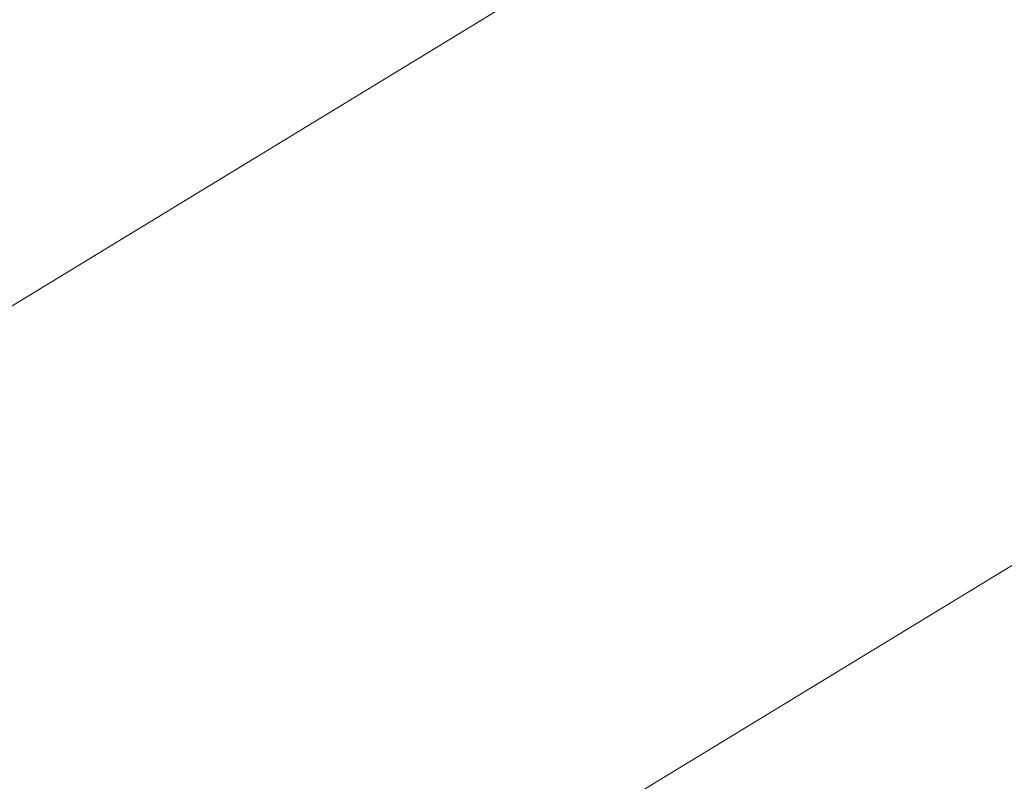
# Model space of a CAD drawing. Extents: x 1620613 to 1693141, y 557269 to 607790.
# Tile 450 of 656: x 1620828.321 to 1620828.567, y 607313.321 to 607313.512. Entities that reach past the tile are written whole.
import ezdxf

# ---------------------------------------------------------------- set-up
doc = ezdxf.new("R2010")
doc.units = 0
doc.header["$LTSCALE"] = 10
doc.header["$MEASUREMENT"] = 0
doc.linetypes.add('DGN Style 2', pattern=[7.346996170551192, 4.408197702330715, -2.938798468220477])
doc.linetypes.add('DGN Style 3', pattern=[10.28579463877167, 7.346996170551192, -2.938798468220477])
doc.layers.add('DT_X_Contour_Minor', color=136, linetype='DGN Style 3', lineweight=0)
doc.layers.add('SV_X_Top_of_Bank', color=97, linetype='DGN Style 2', lineweight=0)

# ---------------------------------------------------------------- blocks, each defined once
blk = doc.blocks.new('*U1004')
at = {"layer": 'DT_X_Contour_Minor', "transparency": 33554559, "flags": 128}
for points, elevation in [([(-17.45736527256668, 52.90326992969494), (-21.39895877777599, 50.0977725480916), (-22.17212463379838, 49.54786270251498), (-22.80236784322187, 49.10048918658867), (-23.28968840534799, 48.75565200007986), (-23.63408632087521, 48.51335114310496), (-24.36191723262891, 48.00393063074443), (-24.86158497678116, 47.58533965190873), (-25.8147150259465, 46.71163209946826), (-27.22130737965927, 45.38280797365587), (-29.08136203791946, 43.59886727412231), (-34.64612420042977, 38.23486997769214), (-36.47441867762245, 36.47166088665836), (-37.78573048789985, 35.20503158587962), (-38.58005963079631, 34.43498207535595), (-38.85740610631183, 34.16151235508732), (-38.94539676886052, 34.04400650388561), (-38.93639807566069, 34.00681650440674), (-38.93534537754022, 33.99954533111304), (-38.93604386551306, 33.99367038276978), (-38.93849353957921, 33.98919165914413), (-38.94269439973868, 33.98610916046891), (-38.95623160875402, 33.97975079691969), (-38.96354734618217, 33.97610134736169), (-38.97534165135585, 33.96992177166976), (-38.99161452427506, 33.96121206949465), (-39.01236596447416, 33.94997224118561), (-39.11965601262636, 33.89161608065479), (-41.00425999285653, 32.35813691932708), (-41.41850579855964, 32.06585747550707), (-41.85355579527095, 31.84622449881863), (-42.30940998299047, 31.69923798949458), (-42.78606836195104, 31.62489794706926), (-45.05901724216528, 31.44748617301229), (-45.41155417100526, 31.3261421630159), (-45.47864930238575, 31.30298905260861), (-45.52884744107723, 31.28553429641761), (-45.56214858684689, 31.27377789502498), (-45.57855274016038, 31.26771984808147), (-45.60682844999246, 31.25629857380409), (-45.61209900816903, 31.25412344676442), (-45.61557950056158, 31.25263748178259), (-45.6172699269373, 31.25184067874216), (-45.61939097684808, 31.2506347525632), (-45.6221740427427, 31.24922665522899), (-45.63966620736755, 31.24067520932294), (-45.69890002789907, 31.21193393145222), (-45.82608510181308, 31.15654833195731), (-46.17424678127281, 31.00658998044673), (-46.74338506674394, 30.76205887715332), (-47.53349995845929, 30.42295502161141), (-49.93510847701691, 29.39258107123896), (-50.87372427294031, 28.98969278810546), (-51.88836527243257, 28.55380840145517), (-52.97903147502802, 28.08492791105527), (-54.14572288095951, 27.5830513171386), (-57.35826690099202, 26.20071892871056), (-58.58553470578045, 25.6693915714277), (-59.85793010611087, 25.11215879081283), (-61.17545310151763, 24.52902058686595), (-62.53810369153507, 23.91997695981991), (-66.2320087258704, 22.26132005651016), (-67.60640780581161, 21.64488324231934), (-68.95917626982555, 21.0395654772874), (-70.29031411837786, 20.44536676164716), (-71.5998213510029, 19.8622870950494), (-75.06299981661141, 18.3222333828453), (-76.39654123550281, 17.72836383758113), (-77.7997816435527, 17.10179548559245), (-79.27272104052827, 16.44252832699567), (-80.81535942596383, 15.7505623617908), (-85.0219937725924, 13.86172137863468), (-86.5189906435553, 13.18894839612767), (-87.85500549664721, 12.58726018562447), (-89.03003833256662, 12.05665674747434), (-90.04408915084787, 11.5971380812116), (-92.53358197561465, 10.46653466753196), (-93.46605290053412, 10.0434813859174), (-94.39634605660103, 9.622274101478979), (-95.32446144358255, 9.202912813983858), (-96.25039906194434, 8.785397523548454), (-98.7166623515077, 7.674484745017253), (-99.58089384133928, 7.285275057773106), (-100.32389084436, 6.950830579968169), (-100.9456533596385, 6.671151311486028), (-101.4461813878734, 6.446237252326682), (-102.6192768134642, 5.919486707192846), (-103.0579989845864, 5.720960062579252), (-103.4943439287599, 5.520443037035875), (-103.9283116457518, 5.317935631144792), (-104.3599021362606, 5.113437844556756), (-105.5076404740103, 4.565456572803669), (-105.9101584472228, 4.373629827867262), (-106.2569086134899, 4.209135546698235), (-106.5478909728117, 4.071973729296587), (-106.7831055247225, 3.962144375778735), (-107.3359872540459, 3.705709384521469), (-107.582444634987, 3.592054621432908), (-107.907155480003, 3.44341657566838), (-108.3101197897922, 3.25979524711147), (-108.7913375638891, 3.041190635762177), (-110.1789229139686, 2.411600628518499), (-110.6338851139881, 2.205665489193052), (-110.9580827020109, 2.060052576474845), (-111.1515156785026, 1.974761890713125), (-111.214184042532, 1.949793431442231), (-111.2069468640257, 1.96364050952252), (-111.2115937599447, 1.964845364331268), (-111.2309623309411, 1.958074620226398), (-111.2650525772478, 1.943328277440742), (-111.3138644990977, 1.920606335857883), (-111.4636585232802, 1.849380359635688), (-111.5138489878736, 1.825879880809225), (-111.5520748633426, 1.808797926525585), (-111.5783361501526, 1.798134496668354), (-111.5926328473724, 1.793889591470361), (-111.6148045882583, 1.791127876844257), (-111.6289791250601, 1.786770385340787), (-111.6548739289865, 1.775769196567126), (-111.6924890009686, 1.758124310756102), (-111.7418243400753, 1.733835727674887), (-111.8890122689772, 1.660207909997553), (-111.9556566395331, 1.62680212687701), (-112.0451988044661, 1.581805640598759), (-112.1576387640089, 1.525218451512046), (-112.2929765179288, 1.457040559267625), (-112.9779808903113, 1.111832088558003), (-114.4292185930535, -2.077517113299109), (-114.7156034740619, -2.707376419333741), (-114.9527991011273, -3.230090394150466), (-115.140805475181, -3.645659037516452), (-115.2796225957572, -3.954082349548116), (-115.5842159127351, -4.633684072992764), (-115.7192088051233, -4.895647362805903), (-115.8957424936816, -5.171835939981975), (-116.1138169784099, -5.46224980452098), (-116.373432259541, -5.766888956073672), (-117.6818987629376, -7.221730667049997), (-120.7368154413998, -10.20587712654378), (-121.3553677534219, -10.7922755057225), (-121.9017746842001, -11.27255073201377), (-122.3760362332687, -11.64670280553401), (-122.7781524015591, -11.91473172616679), (-123.7542683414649, -12.48797797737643), (-124.3046113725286, -12.81351193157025), (-125.2235535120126, -13.36017910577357), (-126.5110947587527, -14.1279794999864), (-128.1672351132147, -15.11691311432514), (-133.0750748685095, -18.04891371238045), (-134.6900997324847, -19.01396191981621), (-135.8542945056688, -19.71010609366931), (-136.5676591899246, -20.13734623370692), (-136.8301937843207, -20.29568234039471), (-136.929179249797, -20.35937324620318), (-137.0337521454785, -20.42665931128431), (-137.273231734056, -20.58074932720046), (-137.6476180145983, -20.82164329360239), (-138.1569109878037, -21.14934121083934), (-139.6949011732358, -22.1389409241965), (-140.3494626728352, -22.54464155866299), (-141.1596545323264, -23.01954367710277), (-142.125476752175, -23.56364727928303), (-143.2469293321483, -24.17695236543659), (-148.8435122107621, -27.20051289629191), (-155.6668337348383, -30.52728392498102), (-156.9690717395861, -31.16036576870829), (-157.9515050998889, -31.63385228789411), (-158.6141338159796, -31.9477434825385), (-158.9569578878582, -32.10203935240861), (-159.4447492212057, -32.30070123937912), (-159.6311749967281, -32.37850830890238), (-159.8246088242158, -32.46293310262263), (-160.0250507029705, -32.55397562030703), (-160.232500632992, -32.65163586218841), (-160.7950445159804, -32.9208868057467), (-161.0059018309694, -33.00597154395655), (-161.2165658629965, -33.05928755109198), (-161.4270366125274, -33.08083482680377), (-161.6373140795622, -33.07061337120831), (-162.1977962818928, -33.00099784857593), (-162.5945986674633, -33.09803384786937), (-163.3646441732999, -33.44135348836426), (-164.5079327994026, -34.03095676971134), (-166.0244645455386, -34.86684369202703), (-170.5662066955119, -37.42425367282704), (-172.2728793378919, -38.35526261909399), (-173.9865906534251, -39.23023197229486), (-175.7073406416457, -40.04916173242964), (-177.435129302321, -40.81205189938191), (-182.0519506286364, -42.77170622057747), (-183.6363930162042, -43.44221749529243), (-184.9271041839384, -43.98401057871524), (-185.9240841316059, -44.39708547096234), (-186.6273328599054, -44.68144217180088), (-188.1110211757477, -45.26810245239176), (-188.6012821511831, -45.46267125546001), (-188.9592988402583, -45.60638245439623), (-189.1850712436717, -45.69923604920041), (-189.2785993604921, -45.74123203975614), (-189.3516819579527, -45.78541120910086), (-189.6950575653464, -45.99428155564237), (-190.6703724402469, -46.58775821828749), (-192.2776265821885, -47.56584119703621), (-194.5168199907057, -48.92853049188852), (-201.330588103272, -53.07517703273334), (-203.5688460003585, -54.43730063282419), (-205.1732936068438, -55.41368652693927), (-206.143930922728, -56.00433471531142), (-206.4807579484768, -56.20924519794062), (-206.5338829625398, -56.24135621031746), (-206.56011325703, -56.25664552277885), (-206.5989603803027, -56.27843020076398), (-206.6504243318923, -56.30671024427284), (-206.71450511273, -56.34148565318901), (-207.042988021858, -56.51892674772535), (-216.8652858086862, -60.26712173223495), (-218.7128353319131, -60.9722375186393), (-220.04592770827, -61.48121559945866), (-220.8645629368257, -61.79405597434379), (-221.1687410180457, -61.91075864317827), (-221.2939397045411, -61.96044881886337), (-221.6560887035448, -62.10013437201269), (-222.648636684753, -62.48192339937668), (-224.2715836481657, -63.10581590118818), (-226.5249295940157, -63.97181187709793), (-233.3743840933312, -66.60393911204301), (-235.7518862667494, -67.51956538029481), (-237.7473019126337, -68.29234875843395), (-239.3606310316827, -68.92228924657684), (-240.5918736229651, -69.40938684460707), (-243.3657384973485, -70.51785658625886), (-244.3541457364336, -70.9117544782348), (-245.2389687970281, -71.2620958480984), (-246.0202076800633, -71.56888069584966), (-246.6978623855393, -71.83210902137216), (-248.3668293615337, -72.47597585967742), (-248.9959418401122, -72.7096468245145), (-249.6315540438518, -72.92775959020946), (-250.2736659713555, -73.1303141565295), (-250.922277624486, -73.31731052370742), (-252.6605749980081, -73.79522323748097), (-253.3777047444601, -73.97307582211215), (-254.2253709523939, -74.14819904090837), (-255.2035736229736, -74.32059289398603), (-256.3123127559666, -74.49025738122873), (-259.4429990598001, -74.9390568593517), (-259.9788609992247, -75.2542390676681), (-259.2384320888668, -75.86318608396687), (-257.2217123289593, -76.76589790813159), (-253.9287017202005, -77.96237454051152), (-243.4456189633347, -81.5446653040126), (-239.9443442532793, -82.67948381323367), (-237.3028321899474, -83.39722126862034), (-235.5210827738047, -83.69787767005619), (-234.599096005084, -83.58145301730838), (-233.2868148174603, -82.71487920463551), (-232.5237475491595, -82.61634619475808), (-231.218756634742, -82.97067752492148), (-229.3718420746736, -83.77787319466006), (-226.9830038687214, -85.03793320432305), (-219.8902037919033, -89.00191234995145), (-217.497983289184, -90.29225249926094), (-215.6409218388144, -91.19028858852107), (-214.3190194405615, -91.6960206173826), (-213.532276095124, -91.80944858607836), (-212.1478392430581, -91.58885108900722), (-211.5918114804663, -91.45855411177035), (-210.9620558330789, -91.23311130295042), (-210.2585722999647, -90.91252266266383), (-209.4813608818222, -90.49678819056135), (-207.310493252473, -89.26130182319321), (-206.5328441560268, -88.82721764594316), (-205.8280475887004, -88.45157989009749), (-205.1961035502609, -88.13438855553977), (-204.6370120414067, -87.87564364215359), (-203.2432380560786, -87.26358576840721), (-202.625732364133, -87.00239332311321), (-201.8185457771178, -86.67785939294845), (-200.8216782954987, -86.28998397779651), (-199.63512991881, -85.83876707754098), (-196.2180930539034, -84.55106669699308), (-194.9945850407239, -84.07257631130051), (-193.8868386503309, -83.60288043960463), (-192.8948538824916, -83.14197908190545), (-192.018630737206, -82.68987223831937), (-189.8363845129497, -81.49598000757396), (-188.9887605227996, -81.05798606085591), (-188.0825732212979, -80.63942339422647), (-187.1178226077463, -80.2402920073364), (-186.0945086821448, -79.86059190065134), (-183.2875871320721, -78.87396665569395), (-182.3396351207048, -78.53955701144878), (-181.6009702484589, -78.276297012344), (-181.0715925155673, -78.08418665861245), (-180.7515019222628, -77.96322594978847), (-180.1769765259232, -77.73553025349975), (-179.8737207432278, -77.61785036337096), (-179.3948474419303, -77.4355824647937), (-178.7403566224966, -77.1887265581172), (-177.9102482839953, -76.87728264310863), (-175.4624693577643, -75.96064819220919), (-174.3456440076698, -75.53590440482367), (-172.8310021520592, -74.94914888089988), (-170.9185437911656, -74.20038162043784), (-168.6082689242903, -73.28960262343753), (-161.9171139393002, -70.64484298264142), (-159.6972275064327, -69.7679149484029), (-158.0559344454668, -69.12070057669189), (-156.9932347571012, -68.70319986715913), (-156.5091284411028, -68.51541282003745), (-155.9896360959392, -68.32093224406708), (-155.7559475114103, -68.21733815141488), (-155.4445010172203, -68.05241630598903), (-155.0552966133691, -67.82616670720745), (-154.5883343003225, -67.5385893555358), (-153.2394242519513, -66.68994607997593), (-152.7152412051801, -66.37564430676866), (-152.1543746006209, -66.06922144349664), (-151.5568244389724, -65.77067749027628), (-150.9225907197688, -65.480012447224), (-149.182389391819, -64.71541087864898), (-148.3115284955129, -64.34412459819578), (-147.0040968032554, -63.80371693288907), (-145.2600943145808, -63.09418788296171), (-143.0795210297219, -62.21553744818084), (-136.6825645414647, -59.64697444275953), (-134.4940270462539, -58.77966739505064), (-132.726131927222, -58.10416850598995), (-131.378879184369, -57.62047777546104), (-130.4522688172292, -57.32859520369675), (-128.5421643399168, -56.8059858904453), (-127.9128130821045, -56.63172460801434), (-127.4573376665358, -56.50089774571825), (-127.1757380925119, -56.41350530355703), (-127.0680143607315, -56.36954728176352), (-126.9710139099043, -56.26575682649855), (-126.7956728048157, -56.1396739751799), (-126.7287661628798, -56.11255874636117), (-126.6031924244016, -56.08524856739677), (-126.418951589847, -56.05774343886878), (-126.176043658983, -56.03004336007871), (-125.4500663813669, -55.9559165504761), (-125.2042487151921, -55.92880988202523), (-125.0112786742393, -55.90308498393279), (-124.8711562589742, -55.87874185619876), (-124.7838814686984, -55.85578049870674), (-124.6216121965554, -55.79639257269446), (-124.5715618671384, -55.77771408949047), (-124.5431128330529, -55.76621958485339), (-124.5362650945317, -55.76190905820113), (-124.5510186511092, -55.76478251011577), (-124.6191631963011, -55.78202368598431), (-124.5718470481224, -55.75624373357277), (-124.3787901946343, -55.66597299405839), (-124.0399926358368, -55.511211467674), (-123.555454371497, -55.29195915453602), (-122.0690313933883, -54.62129860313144), (-121.5602130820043, -54.39369512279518), (-121.1485753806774, -54.21388009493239), (-120.834118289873, -54.0818535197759), (-120.6168418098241, -53.99761539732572), (-120.1670120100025, -53.83669834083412), (-119.9940170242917, -53.77017708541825), (-119.8124044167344, -53.69130111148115), (-119.622174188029, -53.60007041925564), (-119.42332633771, -53.49648500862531), (-118.8815752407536, -53.20378428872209), (-118.7012260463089, -53.10660114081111), (-118.5664917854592, -53.03457723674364), (-118.4773724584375, -52.98771257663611), (-118.4338680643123, -52.96600716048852), (-118.378676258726, -52.94167170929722), (-118.3462711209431, -52.92746957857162), (-118.2904495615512, -52.90311477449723), (-118.211211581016, -52.86860729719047), (-118.108557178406, -52.82394714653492), (-117.8035902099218, -52.69131651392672), (-117.7033780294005, -52.64756809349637), (-117.6314667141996, -52.61579580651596), (-117.5878562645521, -52.59599965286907), (-117.5725466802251, -52.58817963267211), (-117.5694556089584, -52.58329442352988), (-117.5023191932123, -52.5537070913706), (-117.3032282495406, -52.46860900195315), (-116.9721827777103, -52.32800015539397), (-116.5091827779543, -52.1318805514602), (-115.0985767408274, -51.53488059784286), (-114.5787590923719, -51.31273690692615), (-114.0772606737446, -51.09405579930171), (-113.594081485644, -50.87883727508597), (-113.1292215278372, -50.66708133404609), (-111.914020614, -50.10701560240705), (-111.4423497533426, -49.89071825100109), (-110.938737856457, -49.6618754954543), (-110.4031849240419, -49.42048733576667), (-109.8356909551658, -49.16655377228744), (-108.2797856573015, -48.47267039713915), (-107.637205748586, -48.18686541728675), (-106.8763949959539, -47.84986300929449), (-105.9973533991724, -47.46166317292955), (-105.0000809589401, -47.02226590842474), (-102.1830466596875, -45.78227663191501), (-101.0416261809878, -45.27859689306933), (-99.730140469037, -44.69754963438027), (-98.24858952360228, -44.03913485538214), (-96.59697334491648, -43.3033525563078), (-91.96590989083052, -41.23810973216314), (-90.26453862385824, -40.47824782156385), (-88.63372241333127, -39.7475942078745), (-87.07346125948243, -39.0461488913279), (-85.58375516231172, -38.37391187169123), (-81.70527897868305, -36.62022421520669), (-80.33508533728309, -36.00080075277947), (-79.13336155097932, -35.4577961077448), (-78.1001076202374, -34.99121027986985), (-77.23532354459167, -34.60104326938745), (-75.15385914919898, -33.66248966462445), (-74.2553197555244, -33.25839136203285), (-73.12079987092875, -32.75001165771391), (-71.75029949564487, -32.13735055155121), (-70.14381862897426, -31.4204080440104), (-65.54522899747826, -29.36951948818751), (-63.95151954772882, -28.65803548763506), (-62.61933342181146, -28.0617499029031), (-61.54867061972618, -27.58066273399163), (-60.73953114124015, -27.21477398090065), (-58.93052363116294, -26.39266852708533), (-58.31693849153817, -26.11331703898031), (-57.83293870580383, -25.89184166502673), (-57.47852427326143, -25.72824240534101), (-57.25369519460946, -25.62251925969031), (-56.82693145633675, -25.41775902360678), (-56.65531035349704, -25.33478436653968), (-56.46051984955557, -25.23943057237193), (-56.24255994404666, -25.13169764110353), (-56.0014306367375, -25.01158557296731), (-55.32752661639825, -24.67478120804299), (-55.05126318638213, -24.53896794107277), (-54.72790091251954, -24.38413141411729), (-54.35743979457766, -24.21027162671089), (-53.93987983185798, -24.01738857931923), (-52.76358814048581, -23.47766943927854), (-52.37750348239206, -23.30100356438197), (-52.10146827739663, -23.1757952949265), (-51.93548252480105, -23.10204463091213), (-51.87954622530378, -23.07975157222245), (-51.87711536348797, -23.08891355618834), (-51.86492463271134, -23.08638447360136), (-51.83017558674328, -23.07192573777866), (-51.77286822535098, -23.04553734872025), (-51.69300254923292, -23.00721930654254), (-51.44994965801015, -22.88913165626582), (-51.31643438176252, -22.82435836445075), (-51.09817822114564, -22.71860422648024), (-50.7951811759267, -22.5718692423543), (-50.40744324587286, -22.38415341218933), (-48.4002708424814, -21.41252423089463), (-48.36751615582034, -20.77412141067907), (-48.22934931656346, -20.45036320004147), (-47.82888652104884, -19.75268977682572), (-47.16612776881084, -18.68110114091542), (-46.24107306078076, -17.23559729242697), (-43.42453256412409, -12.8823667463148), (-42.35470139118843, -11.39228932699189), (-41.25761324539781, -10.18697997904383), (-40.13326812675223, -9.266438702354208), (-38.98166603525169, -8.63066549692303), (-35.87438449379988, -7.314961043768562), (-34.83209626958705, -6.873628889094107), (-34.0356927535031, -6.536410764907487), (-33.48517394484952, -6.303306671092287), (-33.18053984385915, -6.174316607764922), (-32.69602851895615, -5.96916181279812), (-32.28319507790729, -5.712428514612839), (-31.40807824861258, -5.096094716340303), (-30.07067803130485, -4.120160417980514), (-28.27099442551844, -2.784625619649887), (-22.85546029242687, 1.256267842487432), (-20.95785962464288, 2.654420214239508), (-19.32670822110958, 3.818207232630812), (-17.96200608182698, 4.747628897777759), (-16.86375320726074, 5.442685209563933), (-14.29034455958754, 6.983681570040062), (-13.4230960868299, 7.5066692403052), (-12.75140715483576, 7.919884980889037), (-12.2752777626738, 8.223328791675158), (-11.99470791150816, 8.417000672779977), (-11.50726769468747, 8.787096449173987), (-11.10789761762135, 9.047810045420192), (-10.27536754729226, 9.552379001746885), (-9.009677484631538, 10.30080331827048), (-7.310827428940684, 11.2930829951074), (-2.203013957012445, 14.26430261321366), (-0.4445038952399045, 15.288643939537), (1.00016618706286, 16.13325320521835), (2.130996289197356, 16.79813040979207), (2.947986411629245, 17.28327555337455), (4.70817343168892, 18.33735318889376), (5.556006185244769, 18.85372868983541), (6.779364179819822, 19.61229696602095), (8.37824741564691, 20.61305801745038), (10.35265589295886, 21.85601184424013), (16.11844548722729, 25.49347908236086), (18.05360645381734, 26.71963120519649), (19.53474715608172, 27.66998714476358), (20.56186759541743, 28.34454690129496), (21.13496777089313, 28.7433104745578), (22.05787455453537, 29.43895175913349), (22.41446905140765, 29.54562768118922), (22.79207245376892, 29.34392448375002), (23.19068476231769, 28.83384216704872), (23.61030597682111, 28.01538073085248), (25.61755909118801, 23.47634274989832)], 0.6000414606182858), ([(-19.69856338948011, 52.66703538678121), (-22.97917621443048, 50.33200244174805), (-23.62268697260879, 49.87430905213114), (-24.14724232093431, 49.50195728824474), (-24.55284226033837, 49.21494715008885), (-24.83948679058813, 49.01327863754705), (-25.44526499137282, 48.58928477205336), (-25.8611415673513, 48.24088889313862), (-26.65443764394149, 47.51369665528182), (-27.82515322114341, 46.40770805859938), (-29.37328829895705, 44.92292310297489), (-34.00487450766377, 40.45843474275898), (-35.55615833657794, 38.95139871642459), (-36.73632016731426, 37.77865690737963), (-37.54535999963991, 36.94020931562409), (-37.98327783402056, 36.43605594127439), (-39.16094306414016, 34.86336003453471), (-39.04050473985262, 34.36560984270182), (-39.02641544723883, 34.2682926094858), (-39.03576399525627, 34.18966242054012), (-39.06855038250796, 34.12971927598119), (-39.12477461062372, 34.0884631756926), (-39.30595633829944, 34.00336296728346), (-39.40387001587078, 33.95451880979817), (-39.56172475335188, 33.87181149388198), (-39.77952055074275, 33.75524101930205), (-40.05725740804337, 33.6048073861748), (-41.49322521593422, 32.82376972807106), (-41.86682246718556, 32.51977822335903), (-41.94894109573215, 32.46183777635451), (-42.03518387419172, 32.41829850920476), (-42.12555080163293, 32.3891604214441), (-42.22004187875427, 32.37442351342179), (-42.67062325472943, 32.33925402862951), (-44.52491818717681, 31.70100150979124), (-44.87782919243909, 31.57921938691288), (-45.14186437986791, 31.48740981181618), (-45.31702374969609, 31.42557278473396), (-45.40330730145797, 31.39370830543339), (-45.51489568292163, 31.34869975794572), (-45.55203357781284, 31.33363400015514), (-45.57975597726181, 31.3221931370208), (-45.59806288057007, 31.31437716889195), (-45.60695428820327, 31.31018609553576), (-45.61811071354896, 31.30384309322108), (-45.63274925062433, 31.29643669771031), (-45.6682975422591, 31.2789747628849), (-45.72475558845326, 31.25145728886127), (-45.80212338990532, 31.21388427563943), (-46.03631719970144, 31.10028218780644), (-46.21665420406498, 31.01860475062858), (-46.58201985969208, 30.85877400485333), (-47.13241416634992, 30.62078995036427), (-47.86783712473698, 30.30465258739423), (-50.07566988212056, 29.35741520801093), (-50.93855268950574, 28.98703429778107), (-51.87132654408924, 28.58631960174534), (-52.87399144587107, 28.15527112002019), (-53.94654739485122, 27.69388885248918), (-56.89988465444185, 26.42309109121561), (-58.06257946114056, 25.91916534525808), (-59.33566093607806, 25.36048642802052), (-60.71912907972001, 24.74705433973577), (-62.21298389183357, 24.07886908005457), (-66.34377894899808, 22.22403749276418), (-67.84851839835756, 21.54901817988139), (-69.2646404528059, 20.915083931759), (-70.59214511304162, 20.32223474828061), (-71.83103237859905, 19.77047062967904), (-75.01657522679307, 18.35387973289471), (-76.27740395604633, 17.79226561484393), (-77.67073300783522, 17.16986643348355), (-79.19656238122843, 16.48668218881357), (-80.85489207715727, 15.74271288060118), (-85.45377169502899, 13.67774797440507), (-87.07017853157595, 12.95140588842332), (-88.4702393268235, 12.32110330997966), (-89.65395408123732, 11.78684023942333), (-90.62132279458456, 11.34861667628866), (-92.9125113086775, 10.30807318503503), (-93.7707048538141, 9.91871885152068), (-94.62689410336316, 9.531063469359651), (-95.48107905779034, 9.145107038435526), (-96.33325971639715, 8.76084955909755), (-98.60306907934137, 7.738428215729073), (-99.40987567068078, 7.375095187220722), (-100.1279384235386, 7.051912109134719), (-100.7572573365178, 6.768878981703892), (-101.2978324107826, 6.525995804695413), (-102.6210408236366, 5.93184059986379), (-103.1047424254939, 5.713238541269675), (-103.5634409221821, 5.503048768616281), (-103.9971363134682, 5.301271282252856), (-104.4058285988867, 5.107906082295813), (-105.4623372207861, 4.603481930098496), (-105.8398135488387, 4.423677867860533), (-106.1798610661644, 4.26258379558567), (-106.4824797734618, 4.120199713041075), (-106.747669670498, 3.996525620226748), (-107.4049376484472, 3.691674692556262), (-107.6804949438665, 3.564470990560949), (-108.0142158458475, 3.411498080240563), (-108.406100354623, 3.232755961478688), (-108.8561484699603, 3.028244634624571), (-110.1338282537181, 2.448522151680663), (-110.552566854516, 2.259257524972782), (-110.8505228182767, 2.126255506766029), (-111.0276961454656, 2.049516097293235), (-111.08408683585, 2.029039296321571), (-111.0734184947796, 2.049451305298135), (-111.080268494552, 2.051227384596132), (-111.1088197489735, 2.041246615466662), (-111.1590722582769, 2.01950899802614), (-111.2310260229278, 1.986014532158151), (-111.4518377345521, 1.881020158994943), (-111.5258236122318, 1.846378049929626), (-111.582172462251, 1.821197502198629), (-111.6208842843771, 1.805478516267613), (-111.6419590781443, 1.799221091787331), (-111.6746424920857, 1.795150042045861), (-111.6955372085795, 1.788726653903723), (-111.7337087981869, 1.772509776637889), (-111.7891572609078, 1.746499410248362), (-111.8618825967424, 1.710695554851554), (-112.0788526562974, 1.602160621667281), (-112.1770932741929, 1.55291708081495), (-112.3090875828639, 1.486587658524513), (-112.4748355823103, 1.403172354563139), (-112.6743372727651, 1.302671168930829), (-113.6841037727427, 0.7937985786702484), (-115.0783100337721, -2.270214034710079), (-115.3522554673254, -2.863819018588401), (-115.5765747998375, -3.331485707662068), (-115.7512680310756, -3.67321410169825), (-115.8763351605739, -3.88900420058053), (-116.1436793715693, -4.296526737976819), (-116.3361288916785, -4.53254616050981), (-116.712969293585, -4.934962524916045), (-117.2742005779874, -5.503775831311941), (-118.0198227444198, -6.238986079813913), (-120.2540030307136, -8.421409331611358), (-121.0628229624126, -9.181990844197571), (-121.8136475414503, -9.82691794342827), (-122.5064767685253, -10.35619062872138), (-123.1413106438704, -10.76980890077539), (-124.7568738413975, -11.71858507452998), (-125.4910743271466, -12.1518302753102), (-126.4820033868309, -12.73998374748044), (-127.7296610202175, -13.48304549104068), (-129.2340472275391, -14.38101550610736), (-133.5880485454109, -16.98214657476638), (-135.0237390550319, -17.84016853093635), (-136.0653095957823, -18.46338609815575), (-136.7127601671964, -18.85179927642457), (-136.9660907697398, -19.0054080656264), (-137.1161457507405, -19.10195898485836), (-137.6377050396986, -19.43754950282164), (-141.3087850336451, -21.79965801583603), (-142.3010540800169, -22.41467155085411), (-143.5292477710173, -23.13458965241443), (-144.9933661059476, -23.95941232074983), (-146.6934090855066, -24.88913955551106), (-155.1774338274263, -29.47264397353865), (-158.1466348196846, -30.92030429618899), (-158.713309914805, -31.19579288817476), (-159.1408204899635, -31.40183281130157), (-159.4291665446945, -31.53842406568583), (-159.5783480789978, -31.60556665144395), (-159.7906128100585, -31.69201532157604), (-159.8883121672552, -31.73380688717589), (-160.0222116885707, -31.79434508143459), (-160.1923113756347, -31.87362990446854), (-160.3986112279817, -31.97166135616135), (-160.9970110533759, -32.25807406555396), (-161.2066706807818, -32.35040008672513), (-161.3868496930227, -32.41256861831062), (-161.5375480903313, -32.44457966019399), (-161.6587658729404, -32.44643321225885), (-161.9427058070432, -32.41116603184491), (-162.2622683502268, -32.52707462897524), (-163.0080010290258, -32.90125080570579), (-164.1799038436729, -33.53369456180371), (-165.7779767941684, -34.42440589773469), (-170.6077315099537, -37.14399289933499), (-172.4226320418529, -38.13404136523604), (-174.2450176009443, -39.06449651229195), (-176.0748881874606, -39.93535834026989), (-177.9122438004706, -40.74662684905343), (-182.8218388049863, -42.83055178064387), (-184.4818742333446, -43.53374406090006), (-185.779784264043, -44.08037720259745), (-186.7155688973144, -44.47045120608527), (-187.2892281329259, -44.70396607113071), (-188.3361522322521, -45.11792686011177), (-188.6820914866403, -45.25521901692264), (-188.9347161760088, -45.35662489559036), (-189.0940263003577, -45.42214449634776), (-189.1600218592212, -45.451777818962), (-189.2115905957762, -45.4829516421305), (-189.4617345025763, -45.63511273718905), (-190.1734896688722, -46.0682156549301), (-191.3468560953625, -46.78226039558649), (-201.688822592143, -53.07604850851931), (-205.38679917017, -54.64874049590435), (-205.8096564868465, -54.82854462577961), (-206.0697906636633, -54.93912351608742), (-206.167201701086, -54.98047716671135), (-206.2714584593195, -55.02426665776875), (-208.0122552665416, -55.75542891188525), (-208.5894353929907, -55.98843138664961), (-209.5623374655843, -56.36879869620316), (-210.9309614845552, -56.89653084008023), (-212.695307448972, -57.57162781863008), (-217.9278592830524, -59.56837287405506), (-219.6532586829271, -60.22691584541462), (-220.9050430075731, -60.70498596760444), (-221.6832122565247, -61.00258324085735), (-221.9877664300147, -61.11970766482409), (-222.1684241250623, -61.19140899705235), (-222.5113793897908, -61.32394815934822), (-223.404751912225, -61.66778964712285), (-224.8485416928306, -62.22293346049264), (-226.8427487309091, -62.98937959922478), (-232.8945238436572, -65.31497240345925), (-235.0483319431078, -66.14522009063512), (-236.9709249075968, -66.89176854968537), (-238.6623027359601, -67.5546177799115), (-240.1224654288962, -68.13376778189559), (-243.7079457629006, -69.56656881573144), (-244.9504880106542, -70.0621904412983), (-245.9890045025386, -70.47445454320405), (-246.8234952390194, -70.80336112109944), (-247.453960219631, -71.0489101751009), (-248.8631658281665, -71.59256428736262), (-249.4288484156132, -71.79934764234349), (-250.068991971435, -72.0119571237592), (-250.7835964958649, -72.23039273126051), (-251.57266198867, -72.45465446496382), (-253.7761179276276, -73.0604539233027), (-254.6851475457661, -73.28589885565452), (-255.7596444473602, -73.50788405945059), (-256.9996086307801, -73.72640953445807), (-258.4050400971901, -73.94147528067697), (-262.3734803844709, -74.51037096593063), (-263.0527359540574, -74.90989415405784), (-262.1141724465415, -75.68179195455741), (-259.5577898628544, -76.8260643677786), (-255.3835882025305, -78.34271139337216), (-242.0952916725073, -82.8836029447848), (-237.6840457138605, -84.33988916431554), (-234.4165302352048, -85.3030791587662), (-232.2927452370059, -85.77317292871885), (-231.3126907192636, -85.75017047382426), (-230.2241859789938, -85.03136896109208), (-229.5912405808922, -84.9496382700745), (-228.508782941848, -85.24354733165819), (-226.9768130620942, -85.91309614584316), (-224.995330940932, -86.95828471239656), (-219.112028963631, -90.24630722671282), (-217.1124980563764, -91.31418354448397), (-215.5263818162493, -92.05179561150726), (-214.3536802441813, -92.45914342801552), (-213.5943933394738, -92.53622699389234), (-212.1208478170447, -92.30143083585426), (-211.5290315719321, -92.16274735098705), (-210.858741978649, -91.92279401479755), (-210.1099790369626, -91.58157082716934), (-209.28274274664, -91.13907778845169), (-206.9721481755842, -89.82406988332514), (-206.1693524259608, -89.3729833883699), (-205.4939111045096, -89.0059798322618), (-204.9458242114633, -88.72305921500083), (-204.5250917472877, -88.52422153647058), (-203.5729444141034, -88.10609831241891), (-203.0896583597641, -87.90451251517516), (-202.3539106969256, -87.61334754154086), (-201.3657014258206, -87.2326033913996), (-200.1250305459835, -86.76228006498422), (-196.4799593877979, -85.38864562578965), (-195.1748011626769, -84.87822341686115), (-193.9931298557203, -84.3771826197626), (-192.9349454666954, -83.88552323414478), (-192.0002479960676, -83.40324526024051), (-189.6723706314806, -82.12967921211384), (-188.7681808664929, -81.66245595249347), (-187.8015195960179, -81.21596070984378), (-186.7723868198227, -80.79019348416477), (-185.6807825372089, -80.38515427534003), (-182.6865424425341, -79.33268707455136), (-181.6753293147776, -78.97596076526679), (-180.8873700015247, -78.69513223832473), (-180.3226645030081, -78.49020149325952), (-179.9812128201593, -78.36116853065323), (-179.3683467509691, -78.11827767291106), (-179.0742228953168, -78.00374266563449), (-178.6515008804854, -77.84230578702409), (-178.1001807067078, -77.63396703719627), (-177.4202623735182, -77.37872641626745), (-175.4356826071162, -76.63554893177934), (-174.4497595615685, -76.25938664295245), (-172.9804252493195, -75.68828288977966), (-171.0276796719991, -74.92223767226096), (-168.5915228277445, -73.96125099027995), (-161.4505562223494, -71.13869788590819), (-159.0869534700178, -70.20488320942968), (-157.3518701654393, -69.52035400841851), (-156.2453063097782, -69.08511028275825), (-155.7672619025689, -68.89915203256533), (-155.3305027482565, -68.73564399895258), (-155.1340308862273, -68.64854807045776), (-154.8721846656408, -68.50989130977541), (-154.5449640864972, -68.31967371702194), (-154.1523691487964, -68.07789529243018), (-153.0182835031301, -67.36440505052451), (-152.5775806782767, -67.10015827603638), (-152.1060364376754, -66.84253563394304), (-151.6036507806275, -66.5915371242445), (-151.0704237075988, -66.34716274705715), (-149.6073629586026, -65.7043299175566), (-148.8065406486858, -65.3646077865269), (-147.5013692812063, -64.82756601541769), (-145.6918488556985, -64.09320460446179), (-143.3779793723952, -63.16152355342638), (-136.5351953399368, -60.41394789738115), (-134.2126801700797, -59.4912702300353), (-132.377222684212, -58.78391897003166), (-131.0288228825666, -58.29189411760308), (-130.1674807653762, -58.01519567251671), (-128.5199786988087, -57.56443502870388), (-127.9697858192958, -57.40625049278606), (-127.5548337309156, -57.26976736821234), (-127.275122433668, -57.15498565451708), (-127.1306519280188, -57.06190535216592), (-126.7720180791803, -56.67816723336), (-126.1237401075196, -56.21200879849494), (-125.9842667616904, -56.12277422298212), (-125.843680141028, -56.05485268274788), (-125.7019802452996, -56.00824417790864), (-125.5591670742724, -55.98294870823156), (-125.1768475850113, -55.94391150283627), (-125.0332902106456, -55.9244748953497), (-124.8893577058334, -55.89544297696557), (-124.7450500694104, -55.85681574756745), (-124.6003673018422, -55.80859320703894), (-124.2140464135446, -55.66720601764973), (-124.0948896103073, -55.62273741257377), (-124.0271598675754, -55.59537198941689), (-124.0108571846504, -55.58510974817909), (-124.0459815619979, -55.59195068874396), (-124.2082159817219, -55.63299743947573), (-124.2072954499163, -55.62203224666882), (-124.0828580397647, -55.5583516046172), (-123.8349037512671, -55.44195551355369), (-123.4634325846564, -55.27284397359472), (-122.3081536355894, -54.75159260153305), (-121.9045513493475, -54.57178320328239), (-121.5602037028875, -54.42329353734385), (-121.2751106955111, -54.30612360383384), (-121.0492723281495, -54.22027340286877), (-120.5260428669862, -54.03309917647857), (-120.3248199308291, -53.95572350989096), (-120.1135732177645, -53.86397717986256), (-119.8923027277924, -53.75786018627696), (-119.6610084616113, -53.63737252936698), (-119.0308587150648, -53.29691122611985), (-118.8210815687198, -53.18387050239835), (-118.6643624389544, -53.10009430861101), (-118.5607013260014, -53.04558264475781), (-118.5100982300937, -53.02033551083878), (-118.445900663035, -52.99202919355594), (-118.4082079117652, -52.9755096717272), (-118.3432778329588, -52.94718084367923), (-118.2511104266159, -52.90704270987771), (-117.7769766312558, -52.70082302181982), (-117.6604126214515, -52.64993608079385), (-117.5767673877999, -52.61297944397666), (-117.5260409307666, -52.58995311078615), (-117.5082332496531, -52.58085708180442), (-117.5046378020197, -52.57517474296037), (-117.4425207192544, -52.54752018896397), (-117.2588660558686, -52.46881828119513), (-116.9536738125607, -52.33906901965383), (-116.5269439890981, -52.15827240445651), (-115.2269476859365, -51.60808495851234), (-114.7389264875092, -51.39922886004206), (-114.2498601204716, -51.18530114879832), (-113.759748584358, -50.96630182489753), (-113.2685918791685, -50.74223088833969), (-111.95744710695, -50.13794624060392), (-111.4485363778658, -49.90457154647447), (-110.9051627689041, -49.65766094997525), (-110.327326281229, -49.39721445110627), (-109.7150269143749, -49.12323204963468), (-108.0362780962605, -48.37456444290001), (-107.3639307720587, -48.07542310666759), (-106.6059504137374, -47.73949980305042), (-105.7623370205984, -47.3667945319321), (-104.833090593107, -46.95730729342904), (-102.2409227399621, -45.8162987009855), (-101.1565342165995, -45.33762621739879), (-99.84749453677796, -44.75736521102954), (-98.31380370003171, -44.07551568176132), (-96.55546170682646, -43.29207762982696), (-91.56701484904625, -41.06745812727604), (-89.76278223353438, -40.26181413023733), (-88.09141953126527, -39.51334676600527), (-86.5529267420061, -38.82205603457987), (-85.14730386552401, -38.18794193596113), (-81.57613607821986, -36.57320651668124), (-80.31450878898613, -36.00286264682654), (-79.20800276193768, -35.5028826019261), (-78.25661799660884, -35.07326638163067), (-77.46035449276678, -34.7140139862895), (-75.54381349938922, -33.84982603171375), (-74.6826008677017, -33.4626414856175), (-73.53636871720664, -32.9492288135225), (-72.10511704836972, -32.3095880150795), (-70.38884586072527, -31.54371909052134), (-65.43209666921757, -29.33309779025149), (-63.72753570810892, -28.57223248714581), (-62.33141471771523, -27.94760255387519), (-61.24373369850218, -27.45920798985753), (-60.4644926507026, -27.1070487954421), (-58.797769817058, -26.34960476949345), (-58.23244526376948, -26.09222523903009), (-57.78651372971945, -25.88816966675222), (-57.45997521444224, -25.73743805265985), (-57.25282971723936, -25.64003039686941), (-56.85963241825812, -25.45137525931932), (-56.69481242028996, -25.37157956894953), (-56.49525040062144, -25.27368385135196), (-56.26094635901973, -25.15768810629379), (-55.99190029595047, -25.02359233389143), (-55.22812143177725, -24.64187023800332), (-54.92668235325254, -24.49329798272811), (-54.59519926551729, -24.3338727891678), (-54.23367216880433, -24.16359465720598), (-53.84210106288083, -23.98246358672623), (-52.75785276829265, -23.48497681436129), (-52.40194051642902, -23.32227899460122), (-52.14738998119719, -23.20730061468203), (-51.99420116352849, -23.14004167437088), (-51.94237406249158, -23.12050217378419), (-51.93931741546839, -23.13202275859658), (-51.92398838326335, -23.12884260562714), (-51.8802937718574, -23.11066170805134), (-51.8082335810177, -23.07748006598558), (-51.70780781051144, -23.02929767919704), (-51.40218498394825, -22.88081032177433), (-51.2431828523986, -22.80366298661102), (-50.99539357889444, -22.68358649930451), (-50.65881716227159, -22.5205808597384), (-48.98076792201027, -21.70824775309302), (-48.57046440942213, -21.50972802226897), (-48.27906813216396, -21.36896756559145), (-48.10657908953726, -21.28596638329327), (-48.0529972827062, -21.26072447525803), (-48.06865544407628, -21.27042508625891), (-48.07115256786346, -21.27239256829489), (-48.06690031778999, -21.27101955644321), (-48.05589869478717, -21.26630605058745), (-48.03814769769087, -21.25825205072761), (-47.9818125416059, -21.2323207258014), (-47.96044154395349, -21.22566803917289), (-47.93857991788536, -21.22515847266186), (-47.91622766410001, -21.23079202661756), (-47.89338478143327, -21.24256870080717), (-47.78563986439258, -21.31186046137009), (-47.20908225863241, -20.90700073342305), (-46.97236126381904, -20.63230061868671), (-46.50929439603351, -19.98171158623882), (-45.81988165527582, -18.95523363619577), (-44.90412304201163, -17.55286676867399), (-42.16030557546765, -13.31203656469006), (-41.1331361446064, -11.86680070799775), (-40.10949095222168, -10.71171579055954), (-39.08936999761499, -9.846781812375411), (-38.07277328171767, -9.271998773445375), (-33.76517537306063, -7.448048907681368), (-33.0203968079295, -7.132690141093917), (-32.59842122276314, -6.954014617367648), (-32.18856481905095, -6.692880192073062), (-31.27547729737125, -6.043483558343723), (-29.85915865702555, -5.005824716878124), (-27.93960889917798, -3.579903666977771), (-22.1498347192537, 0.740235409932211), (-20.14911241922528, 2.218233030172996), (-18.4892761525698, 3.412121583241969), (-17.17032592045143, 4.321901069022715), (-16.19226172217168, 4.947571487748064), (-14.03860523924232, 6.237213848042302), (-13.30746693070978, 6.678956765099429), (-12.7292943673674, 7.036953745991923), (-12.30408755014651, 7.311204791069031), (-12.03184647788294, 7.501709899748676), (-11.50982461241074, 7.898062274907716), (-11.08212105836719, 8.177272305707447), (-10.19052679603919, 8.71763811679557), (-8.835041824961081, 9.519159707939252), (-7.015666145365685, 10.5818370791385), (-1.545476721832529, 13.76385110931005), (0.3151866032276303, 14.84732790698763), (1.794534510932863, 15.71124777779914), (2.892567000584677, 16.35561072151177), (3.609284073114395, 16.78041673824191), (5.012109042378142, 17.62049021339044), (5.76226761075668, 18.07900135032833), (6.960624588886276, 18.82447965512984), (8.607179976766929, 19.85692512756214), (10.70193377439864, 21.17633776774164), (16.88554178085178, 25.07739436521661), (18.93543929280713, 26.37318279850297), (20.44742582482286, 27.33475565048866), (21.42150137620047, 27.96211292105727), (21.85766594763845, 28.25525461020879), (22.30355683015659, 28.59134500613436), (22.50757434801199, 28.57112496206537), (22.78520873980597, 28.25839703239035), (23.13646000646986, 27.65316121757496), (23.56132814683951, 26.75541751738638), (25.71581884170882, 21.88342851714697)], 1.00004144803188)]:
    blk.add_lwpolyline(points, dxfattribs=dict(at, elevation=elevation))

msp = doc.modelspace()

# ---------------------------------------------------------------- linework, layer by layer
at = {"layer": 'SV_X_Top_of_Bank', "extrusion": (0.007114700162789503, -0.05176716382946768, 0.9986338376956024), "elevation": -18855.21206843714, "flags": 128}
msp.add_lwpolyline([(1688341.399474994, 380495.2335694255), (1688359.531308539, 380495.7043637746), (1688370.463455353, 380498.0725351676), (1688395.572580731, 380506.740670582), (1688420.940108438, 380511.7574321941), (1688444.138128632, 380518.355338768), (1688467.22231404, 380528.7305743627), (1688491.262317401, 380540.2151339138), (1688508.535586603, 380545.2887184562), (1688513.5223003, 380548.4010002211), (1688516.051220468, 380548.1495454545), (1688520.39603739, 380549.3039635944), (1688525.368929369, 380551.0706712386)], dxfattribs=at)
at = {"layer": 'SV_X_Top_of_Bank', "extrusion": (0.04489057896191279, -0.1067836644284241, 0.9932683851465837), "elevation": 8952.639644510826, "flags": 128}
msp.add_lwpolyline([(1729619.200279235, -67683.47041249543), (1729610.048117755, -67689.2494116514), (1729593.286163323, -67692.1110974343), (1729566.643396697, -67690.50938442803), (1729551.852254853, -67691.88192179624), (1729536.554039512, -67691.83763185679), (1729515.835796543, -67695.68964613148), (1729501.149706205, -67697.72199223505), (1729469.279658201, -67698.3224800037)], dxfattribs=at)
at = {"layer": 'SV_X_Top_of_Bank', "extrusion": (0.168901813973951, -0.4467975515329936, 0.8785465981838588), "elevation": 3356.978483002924, "flags": 128}
msp.add_lwpolyline([(1730947.770607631, -3965.265990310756), (1730946.805849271, -3964.96904812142), (1730946.663359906, -3964.804005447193), (1730941.67030618, -3965.055207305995), (1730939.350192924, -3965.361981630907), (1730937.749893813, -3967.172645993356), (1730926.574366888, -3968.532772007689), (1730874.446998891, -3968.466137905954), (1730864.586120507, -3969.339779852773), (1730855.732144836, -3969.748913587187), (1730845.815665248, -3968.420788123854), (1730844.088985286, -3969.592587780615), (1730838.536446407, -3969.077424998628), (1730833.231231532, -3969.713117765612)], dxfattribs=at)

# ---------------------------------------------------------------- block references
at = {"layer": 'DT_X_Contour_Minor', "transparency": 33554559}
msp.add_blockref('*U1004', (1621028.060791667, 607365.3311666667, 1050.599958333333), dxfattribs=at)

doc.saveas('drawing.dxf')
